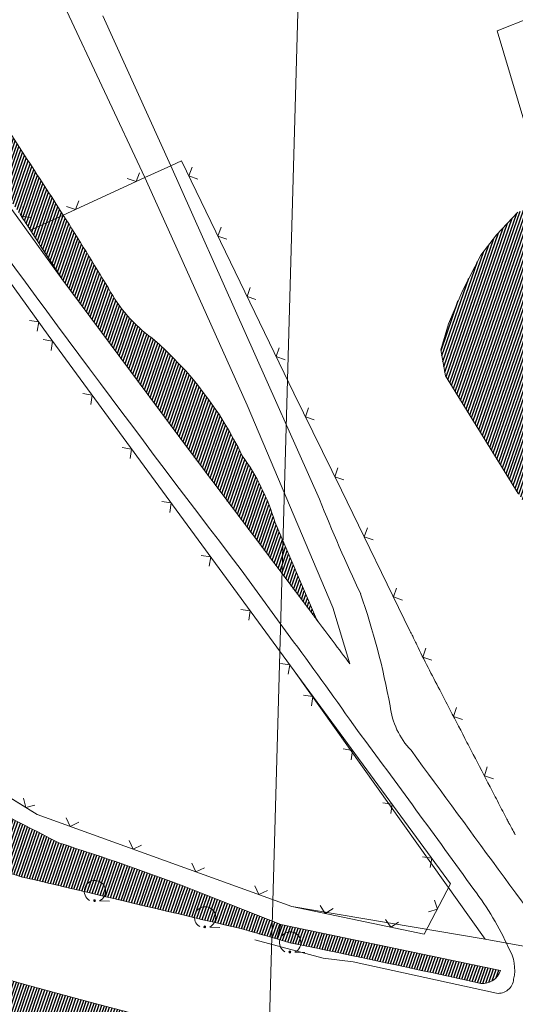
# Model space of a CAD drawing. Header units: metres. Extents: x 345144 to 348639, y 5629211 to 5635235.
# Tile 792 of 1056: x 346845 to 346882, y 5630557 to 5630631. Entities that reach past the tile are written whole.
import ezdxf

# ---------------------------------------------------------------- set-up
doc = ezdxf.new("R2010")
doc.units = ezdxf.units.M
doc.header["$MEASUREMENT"] = 0
for name, color, linetype in [('028 Geländeform', 7, 'Continuous'), ('081-083 Topographie', 7, 'Continuous'), ('AX Flurstück', 7, 'Continuous'), ('Blatt', 7, 'Continuous'), ('Definitionslinie', 7, 'Continuous')]:
    doc.layers.add(name, color=color, linetype=linetype)
pattern_1 = [(250.9552151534, (0, 0), (0.1890527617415, -0.065261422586), [])]

# ---------------------------------------------------------------- blocks, each defined once
blk = doc.blocks.new('alk_7100_nrwx2')
at = {"true_color": 0x2e2e2e}
h = blk.add_hatch(color=250, dxfattribs=at)
edge = h.paths.add_edge_path(flags=0)
edge.add_arc((0.024073, -0.597267), 0.057254, 180, 360, ccw=False)
edge.add_arc((0.024073, -0.597267), 0.057255, 0, 180, ccw=False)
at = {"color": 250, "lineweight": 5, "true_color": 0x2e2e2e, "flags": 128}
blk.add_lwpolyline([(0.349382, -0.597267), (1, -0.597267)], dxfattribs=at)
at = {"color": 250, "lineweight": 5, "true_color": 0x2e2e2e}
for centre, radius, start, end in [((0.024073, 0.012362), 0.690995, -61.91481688, -118.08518312), ((0.024073, -0.597267), 0.057255, 0, 180), ((0.024073, -0.597267), 0.057254, 180, 0)]:
    blk.add_arc(centre, radius, start, end, dxfattribs=at)

msp = doc.modelspace()

# ---------------------------------------------------------------- hatches: boundary and pattern name
at = {"layer": '028 Geländeform', "true_color": 0xb27500}
h = msp.add_hatch(dxfattribs=at)
h.set_pattern_fill('_USER', color=44, scale=0.2, angle=250.95521515, style=0, pattern_type=0)
h.set_pattern_definition(pattern_1)
edge = h.paths.add_edge_path(flags=0)
edge.add_line((346829.912, 5630638.724), (346831.973, 5630640.014))
edge.add_line((346831.973, 5630640.014), (346831.973, 5630640.014))
edge.add_line((346831.973, 5630640.014), (346832.817, 5630638.8025))
edge.add_line((346832.817, 5630638.8025), (346833.655109, 5630637.587047))
edge.add_line((346833.655109, 5630637.587047), (346834.493219, 5630636.371594))
edge.add_line((346834.493219, 5630636.371594), (346835.325438, 5630635.152188))
edge.add_line((346835.325438, 5630635.152188), (346836.157656, 5630633.932781))
edge.add_line((346836.157656, 5630633.932781), (346836.983984, 5630632.709422))
edge.add_line((346836.983984, 5630632.709422), (346837.810313, 5630631.486063))
edge.add_line((346837.810313, 5630631.486063), (346838.63075, 5630630.25875))
edge.add_line((346838.63075, 5630630.25875), (346839.451188, 5630629.031437))
edge.add_line((346839.451188, 5630629.031437), (346840.265734, 5630627.800172))
edge.add_line((346840.265734, 5630627.800172), (346841.080281, 5630626.568906))
edge.add_line((346841.080281, 5630626.568906), (346841.888938, 5630625.333688))
edge.add_line((346841.888938, 5630625.333688), (346842.697594, 5630624.098469))
edge.add_line((346842.697594, 5630624.098469), (346843.500359, 5630622.859297))
edge.add_line((346843.500359, 5630622.859297), (346844.303125, 5630621.620125))
edge.add_line((346844.303125, 5630621.620125), (346845.1, 5630620.377))
edge.add_line((346845.1, 5630620.377), (346845.1, 5630620.377))
edge.add_line((346845.1, 5630620.377), (346845.282125, 5630620.101125))
edge.add_line((346845.282125, 5630620.101125), (346845.463609, 5630619.824844))
edge.add_line((346845.463609, 5630619.824844), (346845.645094, 5630619.548563))
edge.add_line((346845.645094, 5630619.548563), (346845.825938, 5630619.271875))
edge.add_line((346845.825938, 5630619.271875), (346846.006781, 5630618.995188))
edge.add_line((346846.006781, 5630618.995188), (346846.186984, 5630618.718094))
edge.add_line((346846.186984, 5630618.718094), (346846.367188, 5630618.441))
edge.add_line((346846.367188, 5630618.441), (346846.54675, 5630618.1635))
edge.add_line((346846.54675, 5630618.1635), (346846.726313, 5630617.886))
edge.add_line((346846.726313, 5630617.886), (346846.905234, 5630617.608094))
edge.add_line((346846.905234, 5630617.608094), (346847.084156, 5630617.330187))
edge.add_line((346847.084156, 5630617.330187), (346847.262438, 5630617.051875))
edge.add_line((346847.262438, 5630617.051875), (346847.440719, 5630616.773563))
edge.add_line((346847.440719, 5630616.773563), (346847.618359, 5630616.494844))
edge.add_line((346847.618359, 5630616.494844), (346847.796, 5630616.216125))
edge.add_line((346847.796, 5630616.216125), (346847.973, 5630615.937))
edge.add_line((346847.973, 5630615.937), (346847.973, 5630615.937))
edge.add_line((346847.973, 5630615.937), (346848.188, 5630615.598))
edge.add_line((346848.188, 5630615.598), (346848.402062, 5630615.258391))
edge.add_line((346848.402062, 5630615.258391), (346848.616125, 5630614.918781))
edge.add_line((346848.616125, 5630614.918781), (346848.82925, 5630614.578563))
edge.add_line((346848.82925, 5630614.578563), (346849.042375, 5630614.238344))
edge.add_line((346849.042375, 5630614.238344), (346849.254563, 5630613.897516))
edge.add_line((346849.254563, 5630613.897516), (346849.46675, 5630613.556688))
edge.add_line((346849.46675, 5630613.556688), (346849.678, 5630613.21525))
edge.add_line((346849.678, 5630613.21525), (346849.88925, 5630612.873813))
edge.add_line((346849.88925, 5630612.873813), (346850.099563, 5630612.531766))
edge.add_line((346850.099563, 5630612.531766), (346850.309875, 5630612.189719))
edge.add_line((346850.309875, 5630612.189719), (346850.51925, 5630611.847063))
edge.add_line((346850.51925, 5630611.847063), (346850.728625, 5630611.504406))
edge.add_line((346850.728625, 5630611.504406), (346850.937063, 5630611.161141))
edge.add_line((346850.937063, 5630611.161141), (346851.1455, 5630610.817875))
edge.add_line((346851.1455, 5630610.817875), (346851.353, 5630610.474))
edge.add_line((346851.353, 5630610.474), (346851.353, 5630610.474))
edge.add_line((346851.353, 5630610.474), (346851.50475, 5630610.194625))
edge.add_line((346851.50475, 5630610.194625), (346851.669609, 5630609.926719))
edge.add_line((346851.669609, 5630609.926719), (346851.834469, 5630609.658813))
edge.add_line((346851.834469, 5630609.658813), (346852.012437, 5630609.402375))
edge.add_line((346852.012437, 5630609.402375), (346852.190406, 5630609.145938))
edge.add_line((346852.190406, 5630609.145938), (346852.381484, 5630608.900969))
edge.add_line((346852.381484, 5630608.900969), (346852.572562, 5630608.656))
edge.add_line((346852.572562, 5630608.656), (346852.77675, 5630608.4225))
edge.add_line((346852.77675, 5630608.4225), (346852.980937, 5630608.189))
edge.add_line((346852.980937, 5630608.189), (346853.198234, 5630607.966969))
edge.add_line((346853.198234, 5630607.966969), (346853.415531, 5630607.744938))
edge.add_line((346853.415531, 5630607.744938), (346853.645937, 5630607.534375))
edge.add_line((346853.645937, 5630607.534375), (346853.876344, 5630607.323813))
edge.add_line((346853.876344, 5630607.323813), (346854.119859, 5630607.124719))
edge.add_line((346854.119859, 5630607.124719), (346854.363375, 5630606.925625))
edge.add_line((346854.363375, 5630606.925625), (346854.62, 5630606.738))
edge.add_line((346854.62, 5630606.738), (346854.62, 5630606.738))
edge.add_line((346854.62, 5630606.738), (346855.15525, 5630606.276625))
edge.add_line((346855.15525, 5630606.276625), (346855.661781, 5630605.793297))
edge.add_line((346855.661781, 5630605.793297), (346856.168313, 5630605.309969))
edge.add_line((346856.168313, 5630605.309969), (346856.646125, 5630604.804688))
edge.add_line((346856.646125, 5630604.804688), (346857.123938, 5630604.299406))
edge.add_line((346857.123938, 5630604.299406), (346857.573031, 5630603.772172))
edge.add_line((346857.573031, 5630603.772172), (346858.022125, 5630603.244938))
edge.add_line((346858.022125, 5630603.244938), (346858.4425, 5630602.69575))
edge.add_line((346858.4425, 5630602.69575), (346858.862875, 5630602.146563))
edge.add_line((346858.862875, 5630602.146563), (346859.254531, 5630601.575422))
edge.add_line((346859.254531, 5630601.575422), (346859.646188, 5630601.004281))
edge.add_line((346859.646188, 5630601.004281), (346860.009125, 5630600.411188))
edge.add_line((346860.009125, 5630600.411188), (346860.372063, 5630599.818094))
edge.add_line((346860.372063, 5630599.818094), (346860.706281, 5630599.203047))
edge.add_line((346860.706281, 5630599.203047), (346861.0405, 5630598.588))
edge.add_line((346861.0405, 5630598.588), (346861.346, 5630597.951))
edge.add_line((346861.346, 5630597.951), (346861.346, 5630597.951))
edge.add_line((346861.346, 5630597.951), (346861.550875, 5630597.66925))
edge.add_line((346861.550875, 5630597.66925), (346861.742687, 5630597.381))
edge.add_line((346861.742687, 5630597.381), (346861.9345, 5630597.09275))
edge.add_line((346861.9345, 5630597.09275), (346862.11325, 5630596.798))
edge.add_line((346862.11325, 5630596.798), (346862.292, 5630596.50325))
edge.add_line((346862.292, 5630596.50325), (346862.457688, 5630596.202))
edge.add_line((346862.457688, 5630596.202), (346862.623375, 5630595.90075))
edge.add_line((346862.623375, 5630595.90075), (346862.776, 5630595.593))
edge.add_line((346862.776, 5630595.593), (346862.928625, 5630595.28525))
edge.add_line((346862.928625, 5630595.28525), (346863.068188, 5630594.971))
edge.add_line((346863.068188, 5630594.971), (346863.20775, 5630594.65675))
edge.add_line((346863.20775, 5630594.65675), (346863.33425, 5630594.336))
edge.add_line((346863.33425, 5630594.336), (346863.46075, 5630594.01525))
edge.add_line((346863.46075, 5630594.01525), (346863.574188, 5630593.688))
edge.add_line((346863.574188, 5630593.688), (346863.687625, 5630593.36075))
edge.add_line((346863.687625, 5630593.36075), (346863.788, 5630593.027))
edge.add_line((346863.788, 5630593.027), (346863.788, 5630593.027))
edge.add_line((346863.788, 5630593.027), (346866.892, 5630585.735))
edge.add_line((346866.892, 5630585.735), (346866.892, 5630585.735))
edge.add_line((346866.892, 5630585.735), (346857.401, 5630598.351))
edge.add_line((346857.401, 5630598.351), (346857.401, 5630598.351))
edge.add_line((346857.401, 5630598.351), (346847.866, 5630611.194))
edge.add_line((346847.866, 5630611.194), (346847.866, 5630611.194))
edge.add_line((346847.866, 5630611.194), (346847.72, 5630611.42025))
edge.add_line((346847.72, 5630611.42025), (346847.573938, 5630611.646438))
edge.add_line((346847.573938, 5630611.646438), (346847.427875, 5630611.872625))
edge.add_line((346847.427875, 5630611.872625), (346847.28175, 5630612.09875))
edge.add_line((346847.28175, 5630612.09875), (346847.135625, 5630612.324875))
edge.add_line((346847.135625, 5630612.324875), (346846.989438, 5630612.550937))
edge.add_line((346846.989438, 5630612.550937), (346846.84325, 5630612.777))
edge.add_line((346846.84325, 5630612.777), (346846.697, 5630613.003))
edge.add_line((346846.697, 5630613.003), (346846.55075, 5630613.229))
edge.add_line((346846.55075, 5630613.229), (346846.404438, 5630613.454938))
edge.add_line((346846.404438, 5630613.454938), (346846.258125, 5630613.680875))
edge.add_line((346846.258125, 5630613.680875), (346846.11175, 5630613.90675))
edge.add_line((346846.11175, 5630613.90675), (346845.965375, 5630614.132625))
edge.add_line((346845.965375, 5630614.132625), (346845.818938, 5630614.358438))
edge.add_line((346845.818938, 5630614.358438), (346845.6725, 5630614.58425))
edge.add_line((346845.6725, 5630614.58425), (346845.526, 5630614.81))
edge.add_arc((345492.25, 5629736.631), 1613.243406, 32.980677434, 32.992232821)
edge.add_arc((345492.25, 5629736.631), 1613.243571, 32.992232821, 33.005452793)
edge.add_arc((345492.25, 5629736.631), 1613.243241, 33.005452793, 33.026918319)
edge.add_arc((345492.25, 5629736.631), 1613.243621, 33.026918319, 33.033518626)
edge.add_arc((345492.25, 5629736.631), 1613.243977, 33.033518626, 33.043418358)
edge.add_arc((345492.25, 5629736.631), 1613.242748, 33.043418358, 33.066548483)
edge.add_arc((345492.25, 5629736.631), 1613.243018, 33.066548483, 33.079768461)
edge.add_arc((345492.25, 5629736.631), 1613.243171, 33.079768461, 33.110276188)
edge.add_arc((345492.25, 5629736.631), 1613.242016, 33.110276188, 33.113586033)
edge.add_arc((345492.25, 5629736.631), 1613.241907, 33.113586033, 33.127909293)
edge.add_arc((345492.25, 5629736.631), 1613.242338, 33.127909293, 33.238237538)
edge.add_arc((345492.25, 5629736.631), 1613.242585, 33.238237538, 33.250866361)
edge.add_arc((345492.25, 5629736.631), 1613.243703, 33.250866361, 33.297715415)
edge.add_arc((345492.25, 5629736.631), 1613.242174, 33.297715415, 33.320391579)
edge.add_arc((345492.25, 5629736.631), 1613.242921, 33.320391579, 33.350554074)
edge.add_arc((345492.25, 5629736.631), 1613.243766, 33.350554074, 33.363753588)
edge.add_arc((345492.25, 5629736.631), 1613.242994, 33.363753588, 33.380262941)
edge.add_arc((345492.25, 5629736.631), 1613.242632, 33.380262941, 33.393472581)
edge.add_arc((345492.25, 5629736.631), 1613.243437, 33.393472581, 33.395935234)
edge.add_arc((345492.25, 5629736.631), 1613.243635, 33.395935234, 33.400909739)
edge.add_arc((345492.25, 5629736.631), 1613.243754, 33.400909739, 33.401550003)
edge.add_arc((345492.25, 5629736.631), 1613.243663, 33.401550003, 33.402781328)
edge.add_arc((345492.25, 5629736.631), 1613.243766, 33.402781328, 33.403391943)
edge.add_arc((347255.11, 5630906.018), 502.234654, 214.00150719, 214.05532873, ccw=False)
edge.add_arc((347251.001, 5630903.339), 497.330056, 213.95600981, 214.01036209, ccw=False)
edge.add_arc((347251.001, 5630903.339), 497.330416, 213.91408771, 213.95600981, ccw=False)
edge.add_arc((347251.001, 5630903.339), 497.330247, 213.89309454, 213.91408771, ccw=False)
edge.add_arc((347251.001, 5630903.339), 497.330677, 213.87216561, 213.89309454, ccw=False)
edge.add_arc((347251.001, 5630903.339), 497.330344, 213.83711366, 213.87216561, ccw=False)
edge.add_arc((347251.001, 5630903.339), 497.329747, 213.81337271, 213.83711366, ccw=False)
edge.add_arc((347251.001, 5630903.339), 497.330093, 213.77691473, 213.81337271, ccw=False)
edge.add_arc((347251.001, 5630903.339), 497.330068, 213.52797159, 213.77691473, ccw=False)
edge.add_arc((347251.001, 5630903.339), 497.329545, 213.47451447, 213.52797159, ccw=False)
edge.add_arc((347251.001, 5630903.339), 497.32941, 213.36590603, 213.47451447, ccw=False)
edge.add_arc((347251.001, 5630903.339), 497.329135, 213.29020865, 213.36590603, ccw=False)
edge.add_arc((347251.001, 5630903.339), 497.329127, 213.28512786, 213.29020865, ccw=False)
edge.add_arc((347251.001, 5630903.339), 497.328882, 213.26384748, 213.28512786, ccw=False)
edge.add_arc((347251.001, 5630903.339), 497.329667, 213.21882459, 213.26384748, ccw=False)
edge.add_arc((347251.001, 5630903.339), 497.329399, 213.19511524, 213.21882459, ccw=False)
edge.add_arc((347251.001, 5630903.339), 497.329748, 213.16031706, 213.19511524, ccw=False)
edge.add_arc((347251.001, 5630903.339), 497.329398, 213.13568056, 213.16031706, ccw=False)
edge.add_arc((347251.001, 5630903.339), 497.329479, 213.115869, 213.13568056, ccw=False)
edge.add_arc((347251.001, 5630903.339), 497.329509, 213.07391314, 213.115869, ccw=False)
edge.add_arc((347251.001, 5630903.339), 497.329686, 213.02802595, 213.07391314, ccw=False)
edge.add_arc((347251.001, 5630903.339), 497.329414, 212.70073342, 213.02802595, ccw=False)
edge.add_arc((347251.001, 5630903.339), 497.32986, 212.68830128, 212.70073342, ccw=False)
edge.add_arc((347251.001, 5630903.339), 497.329516, 212.55845622, 212.68830128, ccw=False)
edge.add_arc((347251.001, 5630903.339), 497.329974, 212.55452429, 212.55845622, ccw=False)
edge.add_arc((347251.001, 5630903.339), 497.329539, 212.47018499, 212.55452429, ccw=False)
edge.add_arc((347251.001, 5630903.339), 497.330164, 212.44538244, 212.47018499, ccw=False)
edge.add_arc((347251.001, 5630903.339), 497.329524, 212.43470862, 212.44538244, ccw=False)
edge.add_arc((347251.001, 5630903.339), 497.329881, 212.40099061, 212.43470862, ccw=False)
edge.add_arc((347251.001, 5630903.339), 497.33, 212.37794638, 212.40099061, ccw=False)
edge.add_arc((347251.001, 5630903.339), 497.329825, 212.35164162, 212.37794638, ccw=False)
edge.add_arc((347251.001, 5630903.339), 497.329559, 212.32543419, 212.35164162, ccw=False)
edge.add_arc((347251.001, 5630903.339), 497.329932, 212.26547307, 212.32543419, ccw=False)
edge.add_arc((347251.001, 5630903.339), 497.329841, 212.23549252, 212.26547307, ccw=False)
edge.add_arc((347251.001, 5630903.339), 497.33, 212.19806291, 212.23549252, ccw=False)
edge.add_arc((347251.001, 5630903.339), 497.329756, 212.16798488, 212.19806291, ccw=False)
edge.add_arc((347251.001, 5630903.339), 497.329688, 212.14551484, 212.16798488, ccw=False)
h = msp.add_hatch(dxfattribs=at)
h.set_pattern_fill('_USER', color=44, scale=0.2, angle=250.95521515, style=0, pattern_type=0)
h.set_pattern_definition(pattern_1)
h.paths.add_polyline_path([(346885.382, 5630616.608), (346886.799, 5630615.626), (346886.799, 5630615.626), (346888.668, 5630612.428), (346888.668, 5630612.428), (346887.746, 5630611.641), (346887.746, 5630611.641), (346886.964, 5630610.798), (346886.964, 5630610.798), (346886.665, 5630609.797), (346886.665, 5630609.797), (346886.713, 5630608.42), (346886.713, 5630608.42), (346887.231, 5630606.835), (346887.231, 5630606.835), (346891.996, 5630599.249), (346891.996, 5630599.249), (346898.888, 5630588.034), (346898.888, 5630588.034), (346903.694, 5630580.092), (346903.694, 5630580.092), (346908.117, 5630573.184), (346908.117, 5630573.184), (346909.835, 5630572.131), (346909.835, 5630572.131), (346911.436, 5630572.38), (346911.436, 5630572.38), (346911.887, 5630572.602), (346911.887, 5630572.602), (346914.41, 5630574.055), (346914.41, 5630574.055), (346915.203, 5630571.841), (346915.203, 5630571.841), (346915.422, 5630571.164), (346915.422, 5630571.164), (346915.348, 5630569.934), (346915.348, 5630569.934), (346914.666, 5630568.868), (346914.666, 5630568.868), (346913.421, 5630568.341), (346913.421, 5630568.341), (346911.555, 5630567.127), (346911.555, 5630567.127), (346909.462, 5630566.602), (346909.462, 5630566.602), (346906.981, 5630566.252), (346906.981, 5630566.252), (346904.627, 5630566.85), (346904.627, 5630566.85), (346902.48, 5630567.634), (346902.48, 5630567.634), (346900.283, 5630569.409), (346900.283, 5630569.409), (346898.517, 5630572.446), (346898.517, 5630572.446), (346893.721, 5630579.636), (346893.721, 5630579.636), (346888.221, 5630586.606), (346888.221, 5630586.606), (346881.982, 5630595.14), (346881.982, 5630595.14), (346876.549, 5630603.925), (346876.549, 5630603.925), (346876.204, 5630605.888), (346876.204, 5630605.888), (346876.764, 5630607.818), (346876.764, 5630607.818), (346877.833, 5630610.341), (346877.833, 5630610.341), (346879.182, 5630612.962), (346879.182, 5630612.962), (346880.373, 5630614.462), (346880.373, 5630614.462), (346881.954, 5630616.173), (346881.954, 5630616.173), (346883.53, 5630616.744), (346883.53, 5630616.744)], flags=0)
h = msp.add_hatch(dxfattribs=at)
h.set_pattern_fill('_USER', color=44, scale=0.2, angle=250.95521515, style=0, pattern_type=0)
h.set_pattern_definition(pattern_1)
h.paths.add_polyline_path([(346839.377, 5630573.124), (346839.900125, 5630572.8785), (346840.421781, 5630572.630109), (346840.943438, 5630572.381719), (346841.463625, 5630572.130438), (346841.983813, 5630571.879156), (346842.502531, 5630571.624984), (346843.02125, 5630571.370813), (346843.5385, 5630571.11375), (346844.05575, 5630570.856687), (346844.571531, 5630570.596734), (346845.087313, 5630570.336781), (346845.601625, 5630570.073938), (346846.115938, 5630569.811094), (346846.628781, 5630569.545359), (346847.141625, 5630569.279625), (346847.653, 5630569.011), (346847.653, 5630569.011), (346846.625, 5630566.067), (346846.625, 5630566.067), (346846.512375, 5630566.093), (346846.399734, 5630566.118984), (346846.287094, 5630566.144969), (346846.174437, 5630566.170938), (346846.061781, 5630566.196906), (346845.949109, 5630566.222859), (346845.836437, 5630566.248813), (346845.72375, 5630566.27475), (346845.611063, 5630566.300687), (346845.498359, 5630566.326609), (346845.385656, 5630566.352531), (346845.272938, 5630566.378438), (346845.160219, 5630566.404344), (346845.047484, 5630566.430234), (346844.93475, 5630566.456125), (346844.822, 5630566.482), (346844.822, 5630566.482), (346842.649125, 5630567.169875), (346840.476609, 5630567.858828), (346838.304094, 5630568.547781), (346836.131938, 5630569.237813), (346833.959781, 5630569.927844), (346831.787984, 5630570.618953), (346829.616188, 5630571.310063), (346827.44475, 5630572.00225), (346825.273313, 5630572.694438), (346823.102234, 5630573.387703), (346820.931156, 5630574.080969), (346818.760438, 5630574.775313), (346816.589719, 5630575.469656), (346814.419359, 5630576.165078), (346812.249, 5630576.8605), (346810.079, 5630577.557), (346810.079, 5630577.557), (346809.75675, 5630577.663375), (346809.434688, 5630577.770219), (346809.112625, 5630577.877062), (346808.79075, 5630577.984375), (346808.468875, 5630578.091688), (346808.147188, 5630578.199469), (346807.8255, 5630578.30725), (346807.504, 5630578.4155), (346807.1825, 5630578.52375), (346806.861188, 5630578.632469), (346806.539875, 5630578.741188), (346806.21875, 5630578.850375), (346805.897625, 5630578.959563), (346805.576688, 5630579.069219), (346805.25575, 5630579.178875), (346804.935, 5630579.289), (346804.935, 5630579.289), (346805.895, 5630582.198), (346805.895, 5630582.198), (346806.370625, 5630582.124125), (346806.846109, 5630582.049516), (346807.321594, 5630581.974906), (346807.796938, 5630581.899562), (346808.272281, 5630581.824219), (346808.747484, 5630581.748141), (346809.222687, 5630581.672062), (346809.69775, 5630581.59525), (346810.172813, 5630581.518438), (346810.647734, 5630581.440891), (346811.122656, 5630581.363344), (346811.597438, 5630581.285063), (346812.072219, 5630581.206781), (346812.546859, 5630581.127766), (346813.0215, 5630581.04875), (346813.496, 5630580.969), (346813.496, 5630580.969), (346813.90125, 5630580.927125), (346814.304188, 5630580.874484), (346814.707125, 5630580.821844), (346815.10775, 5630580.758438), (346815.508375, 5630580.695031), (346815.906687, 5630580.620859), (346816.305, 5630580.546688), (346816.701, 5630580.46175), (346817.097, 5630580.376813), (346817.490688, 5630580.281109), (346817.884375, 5630580.185406), (346818.27575, 5630580.078938), (346818.667125, 5630579.972469), (346819.056188, 5630579.855234), (346819.44525, 5630579.738), (346819.832, 5630579.61), (346819.832, 5630579.61), (346820.4815, 5630579.423125), (346821.130156, 5630579.233438), (346821.778812, 5630579.04375), (346822.426625, 5630578.85125), (346823.074438, 5630578.65875), (346823.721406, 5630578.463438), (346824.368375, 5630578.268125), (346825.0145, 5630578.07), (346825.660625, 5630577.871875), (346826.305906, 5630577.670938), (346826.951188, 5630577.47), (346827.595625, 5630577.26625), (346828.240063, 5630577.0625), (346828.883656, 5630576.855938), (346829.52725, 5630576.649375), (346830.17, 5630576.44), (346830.17, 5630576.44), (346830.753875, 5630576.256), (346831.335641, 5630576.066188), (346831.917406, 5630575.876375), (346832.497063, 5630575.68075), (346833.076719, 5630575.485125), (346833.654266, 5630575.283688), (346834.231812, 5630575.08225), (346834.80725, 5630574.875), (346835.382688, 5630574.66775), (346835.956016, 5630574.454688), (346836.529344, 5630574.241625), (346837.100563, 5630574.02275), (346837.671781, 5630573.803875), (346838.240891, 5630573.579187), (346838.81, 5630573.3545)], flags=0)
h = msp.add_hatch(dxfattribs=at)
h.set_pattern_fill('_USER', color=44, scale=0.2, angle=250.95521515, style=0, pattern_type=0)
h.set_pattern_definition(pattern_1)
h.paths.add_polyline_path([(346801.516, 5630569.025), (346802.448, 5630571.671), (346802.448, 5630571.671), (346803.58875, 5630571.278), (346804.730938, 5630570.889375), (346805.873125, 5630570.50075), (346807.01675, 5630570.1165), (346808.160375, 5630569.73225), (346809.305438, 5630569.352375), (346810.4505, 5630568.9725), (346811.597, 5630568.597), (346812.7435, 5630568.2215), (346813.891438, 5630567.850375), (346815.039375, 5630567.47925), (346816.18875, 5630567.1125), (346817.338125, 5630566.74575), (346818.488938, 5630566.383375), (346819.63975, 5630566.021), (346820.792, 5630565.663), (346820.792, 5630565.663), (346822.791125, 5630565.024625), (346824.794141, 5630564.399672), (346826.797156, 5630563.774719), (346828.804063, 5630563.163188), (346830.810969, 5630562.551656), (346832.821766, 5630561.953547), (346834.832563, 5630561.355438), (346836.84725, 5630560.77075), (346838.861938, 5630560.186063), (346840.880516, 5630559.614797), (346842.899094, 5630559.043531), (346844.921563, 5630558.485688), (346846.944031, 5630557.927844), (346848.970391, 5630557.383422), (346850.99675, 5630556.839), (346853.027, 5630556.308), (346853.027, 5630556.308), (346852.609, 5630554.499), (346852.609, 5630554.499), (346847.812, 5630550.915), (346847.812, 5630550.915), (346847.645, 5630550.998625), (346847.476328, 5630551.077859), (346847.307656, 5630551.157094), (346847.137313, 5630551.231938), (346846.966969, 5630551.306781), (346846.794953, 5630551.377234), (346846.622938, 5630551.447688), (346846.44925, 5630551.51375), (346846.275563, 5630551.579813), (346846.100203, 5630551.641484), (346845.924844, 5630551.703156), (346845.747813, 5630551.760438), (346845.570781, 5630551.817719), (346845.392078, 5630551.870609), (346845.213375, 5630551.9235), (346845.033, 5630551.972), (346845.033, 5630551.972), (346844.500625, 5630552.0415), (346843.974813, 5630552.132375), (346843.449, 5630552.22325), (346842.92975, 5630552.3355), (346842.4105, 5630552.44775), (346841.897813, 5630552.581375), (346841.385125, 5630552.715), (346840.879, 5630552.87), (346840.372875, 5630553.025), (346839.873313, 5630553.201375), (346839.37375, 5630553.37775), (346838.88075, 5630553.5755), (346838.38775, 5630553.77325), (346837.901313, 5630553.992375), (346837.414875, 5630554.2115), (346836.935, 5630554.452), (346836.935, 5630554.452), (346836.08725, 5630554.801625), (346835.237781, 5630555.146828), (346834.388313, 5630555.492031), (346833.537125, 5630555.832813), (346832.685938, 5630556.173594), (346831.833031, 5630556.509953), (346830.980125, 5630556.846313), (346830.1255, 5630557.17825), (346829.270875, 5630557.510188), (346828.414531, 5630557.837703), (346827.558188, 5630558.165219), (346826.700125, 5630558.488313), (346825.842062, 5630558.811406), (346824.982281, 5630559.130078), (346824.1225, 5630559.44875), (346823.261, 5630559.763), (346823.261, 5630559.763), (346822.423625, 5630560.093875), (346821.587797, 5630560.428469), (346820.751969, 5630560.763063), (346819.917688, 5630561.101375), (346819.083406, 5630561.439688), (346818.250672, 5630561.781719), (346817.417938, 5630562.12375), (346816.58675, 5630562.4695), (346815.755563, 5630562.81525), (346814.925922, 5630563.164719), (346814.096281, 5630563.514188), (346813.268187, 5630563.867375), (346812.440094, 5630564.220563), (346811.613547, 5630564.577469), (346810.787, 5630564.934375), (346809.962, 5630565.295), (346809.962, 5630565.295), (346809.431, 5630565.52125), (346808.900781, 5630565.749219), (346808.370563, 5630565.977188), (346807.841125, 5630566.206875), (346807.311688, 5630566.436563), (346806.783031, 5630566.667969), (346806.254375, 5630566.899375), (346805.7265, 5630567.1325), (346805.198625, 5630567.365625), (346804.671531, 5630567.600469), (346804.144438, 5630567.835313), (346803.618125, 5630568.071875), (346803.091813, 5630568.308438), (346802.566281, 5630568.546719), (346802.04075, 5630568.785)], flags=0)
h = msp.add_hatch(dxfattribs=at)
h.set_pattern_fill('_USER', color=44, scale=0.2, angle=250.95521515, style=0, pattern_type=0)
h.set_pattern_definition(pattern_1)
h.paths.add_polyline_path([(346864.226, 5630562.925), (346863.932, 5630561.832), (346863.932, 5630561.832), (346861.14, 5630562.634), (346861.14, 5630562.634), (346860.232625, 5630562.84725), (346859.325297, 5630563.060828), (346858.417969, 5630563.274406), (346857.510688, 5630563.488313), (346856.603406, 5630563.702219), (346855.696172, 5630563.916453), (346854.788938, 5630564.130687), (346853.88175, 5630564.34525), (346852.974563, 5630564.559812), (346852.067422, 5630564.774703), (346851.160281, 5630564.989594), (346850.253188, 5630565.204813), (346849.346094, 5630565.420031), (346848.439047, 5630565.635578), (346847.532, 5630565.851125), (346846.625, 5630566.067), (346846.625, 5630566.067), (346847.653, 5630569.011), (346847.653, 5630569.011), (346848.282, 5630568.812375), (346848.909391, 5630568.609141), (346849.536781, 5630568.405906), (346850.162563, 5630568.198063), (346850.788344, 5630567.990219), (346851.412516, 5630567.777766), (346852.036688, 5630567.565313), (346852.65925, 5630567.34825), (346853.281813, 5630567.131188), (346853.902766, 5630566.909516), (346854.523719, 5630566.687844), (346855.143063, 5630566.461562), (346855.762406, 5630566.235281), (346856.380141, 5630566.004391), (346856.997875, 5630565.7735), (346857.614, 5630565.538), (346857.614, 5630565.538)], flags=0)
h = msp.add_hatch(dxfattribs=at)
h.set_pattern_fill('_USER', color=44, scale=0.2, angle=250.95521515, style=0, pattern_type=0)
h.set_pattern_definition(pattern_1)
edge = h.paths.add_edge_path(flags=0)
edge.add_arc((346879.311, 5630559.933), 1.428087, 265.46603283, 341.46355301, ccw=False)
edge.add_line((346879.198, 5630558.508), (346878.3065, 5630558.7055))
edge.add_line((346878.3065, 5630558.7055), (346877.414641, 5630558.901219))
edge.add_line((346877.414641, 5630558.901219), (346876.522781, 5630559.096938))
edge.add_line((346876.522781, 5630559.096938), (346875.630563, 5630559.290875))
edge.add_line((346875.630563, 5630559.290875), (346874.738344, 5630559.484813))
edge.add_line((346874.738344, 5630559.484813), (346873.845766, 5630559.676969))
edge.add_line((346873.845766, 5630559.676969), (346872.953188, 5630559.869125))
edge.add_line((346872.953188, 5630559.869125), (346872.06025, 5630560.0595))
edge.add_line((346872.06025, 5630560.0595), (346871.167312, 5630560.249875))
edge.add_line((346871.167312, 5630560.249875), (346870.274016, 5630560.438469))
edge.add_line((346870.274016, 5630560.438469), (346869.380719, 5630560.627062))
edge.add_line((346869.380719, 5630560.627062), (346868.487063, 5630560.813875))
edge.add_line((346868.487063, 5630560.813875), (346867.593406, 5630561.000688))
edge.add_line((346867.593406, 5630561.000688), (346866.699391, 5630561.185719))
edge.add_line((346866.699391, 5630561.185719), (346865.805375, 5630561.37075))
edge.add_line((346865.805375, 5630561.37075), (346864.911, 5630561.554))
edge.add_line((346864.911, 5630561.554), (346864.911, 5630561.554))
edge.add_line((346864.911, 5630561.554), (346863.932, 5630561.832))
edge.add_line((346863.932, 5630561.832), (346863.932, 5630561.832))
edge.add_line((346863.932, 5630561.832), (346864.226, 5630562.925))
edge.add_line((346864.226, 5630562.925), (346864.226, 5630562.925))
edge.add_line((346864.226, 5630562.925), (346880.665, 5630559.479))

# ---------------------------------------------------------------- linework, layer by layer
at = {"layer": '081-083 Topographie', "color": 7, "linetype": 'Continuous', "lineweight": 5, "flags": 128}
for points in [[(346796.533, 5630725.36), (346801.058, 5630706.714), (346801.058, 5630706.714), (346806.11, 5630683.872), (346806.11, 5630683.872), (346809.108, 5630673.039), (346809.108, 5630673.039), (346813.347, 5630664.28), (346813.347, 5630664.28), (346823.611, 5630647.155), (346823.611, 5630647.155), (346836.947, 5630626.291), (346836.947, 5630626.291), (346847.866, 5630611.194)], [(346836.808, 5630657.051), (346841.209, 5630647.768), (346841.209, 5630647.768), (346848.035, 5630631.626), (346848.035, 5630631.626), (346854.075, 5630618.748)], [(346850.924, 5630630.854), (346856.018, 5630619.643)], [(346887.317, 5630615.928), (346886.154, 5630619.22), (346886.154, 5630619.22), (346884.676, 5630618.556), (346884.676, 5630618.556), (346883.775, 5630621.354), (346883.775, 5630621.354), (346882.976, 5630621.138), (346882.976, 5630621.138), (346880.42, 5630629.72), (346880.42, 5630629.72), (346882.939, 5630630.727)], [(346830.795, 5630629.247), (346846.856, 5630606.969), (346846.856, 5630606.969), (346865.223, 5630581.882), (346865.223, 5630581.882), (346876.932, 5630565.953), (346876.932, 5630565.953), (346874.948, 5630562.181), (346874.948, 5630562.181), (346865.061, 5630564.263), (346865.061, 5630564.263), (346846.019, 5630571.145), (346846.019, 5630571.145), (346840.054, 5630574.817)], [(346856.018, 5630619.643), (346867.129, 5630594.724)], [(346854.075, 5630618.748), (346856.606, 5630613.122), (346856.606, 5630613.122), (346861.716, 5630601.728), (346861.716, 5630601.728), (346868.126, 5630586.61), (346868.126, 5630586.61), (346869.401, 5630582.402)], [(346861.279, 5630589.423), (346865.195, 5630584.046)], [(346880.359, 5630557.773), (346869.649, 5630560.117), (346869.649, 5630560.117), (346867.393, 5630560.387), (346867.393, 5630560.387), (346862.296, 5630561.764)]]:
    msp.add_lwpolyline(points, dxfattribs=at)
at = {"layer": '081-083 Topographie', "color": 7, "linetype": 'Continuous', "lineweight": 5}
for centre, radius, start, end in [((348053.119, 5631500.569), 1500.223743, -144.245257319, -142.602563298), ((346970.639, 5630635.434), 111.227803, -158.53051721, -154.54792761), ((346815.236, 5630568.713), 58.134906, 10.45558505, 18.99283494), ((351368.572, 5633972.242), 5633.25438, -143.046724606, -143.004293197), ((346605.382, 5630391.871), 323.162537, 35.04250815, 36.48909614), ((346878.204, 5630579.97), 5.840946, -173.04775501, -136.4567112), ((346192.31, 5630072.672), 844.980203, 35.681138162, 36.680769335), ((352332.653, 5634570.058), 6763.885774, -143.8071091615, -143.6076751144), ((346860.957, 5630552), 22.285058, 24.30968915, 37.37279955), ((346878.545, 5630559.533), 3.177534, -12.9297445, 31.09363664), ((346880.484, 5630558.928), 1.162841, -96.17680118, -5.23011612)]:
    msp.add_arc(centre, radius, start, end, dxfattribs=at)
at = {"layer": 'AX Flurstück', "color": 8, "linetype": 'Continuous', "lineweight": 13, "true_color": 0x808080, "flags": 128}
for points in [[(346813.353, 5630776.332), (346820.294, 5630760.186), (346820.932, 5630758.976), (346839.462, 5630723.755), (346854.795, 5630695.239), (346872.09, 5630662.795), (346873.473, 5630660.157), (346889.395, 5630634.564), (346903.645, 5630613.136), (346920.676, 5630586.137), (346937.439, 5630560.213), (346944.797, 5630549.928), (346879.51, 5630561.807), (346865.223, 5630581.882), (346846.856, 5630606.969), (346830.794, 5630629.248), (346829.375, 5630631.392), (346817.054, 5630650.015), (346802.328, 5630672.579), (346789.927, 5630654.109), (346766.874, 5630677.901), (346740.708, 5630704.695)], [(346830.794, 5630629.248), (346846.856, 5630606.969), (346865.223, 5630581.882), (346879.51, 5630561.807), (346865.06, 5630564.264), (346846.018, 5630571.145), (346840.053, 5630574.817), (346839.439, 5630576.056), (346823.505, 5630601.424), (346810.153, 5630623.082), (346794.849, 5630642.876), (346787.342, 5630650.474), (346763.443, 5630674.766), (346736.877, 5630702.001)], [(346739.348, 5630608.548), (346757.655, 5630600.749), (346789.912, 5630587.21), (346808.435, 5630582.403), (346828.717, 5630579.88), (346840.053, 5630574.817), (346846.018, 5630571.145), (346865.06, 5630564.264), (346879.51, 5630561.807), (346944.797, 5630549.928), (346973.615, 5630543.791), (347018.768, 5630533.785), (347061.352, 5630524.044), (347083.501, 5630518.657), (347113.622, 5630511.78), (347136.104, 5630508.024), (347166.242, 5630503.038), (347199.19, 5630495.055), (347223.072, 5630490.267), (347267.193, 5630482.046), (347300.993, 5630475.68)]]:
    msp.add_lwpolyline(points, dxfattribs=at)
at = {"layer": 'Blatt', "color": 205, "linetype": 'Continuous', "lineweight": 5, "true_color": 0x873099, "flags": 128}
for points in [[(346372.763, 5630598.288), (346364.639, 5630605.274), (346368.159, 5630730.238), (346867.913, 5630716.165), (346860.876, 5630466.287), (346477.796, 5630477.074), (346482.058, 5630492.227), (346438.987, 5630518.362), (346453.376, 5630569.537), (346432.634, 5630577.244), (346397.53, 5630586.989), (346372.763, 5630598.288)], [(346860.876, 5630466.287), (346867.913, 5630716.165), (347367.669, 5630702.092), (347360.632, 5630452.215), (346860.876, 5630466.287)]]:
    msp.add_lwpolyline(points, dxfattribs=at)
at = {"layer": 'Definitionslinie', "color": 44, "linetype": 'Continuous', "lineweight": 5, "true_color": 0xb27500, "flags": 128}
for points in [[(346831.973, 5630640.014), (346832.817, 5630638.8025), (346833.655109, 5630637.587047), (346834.493219, 5630636.371594), (346835.325438, 5630635.152188), (346836.157656, 5630633.932781), (346836.983984, 5630632.709422), (346837.810313, 5630631.486063), (346838.63075, 5630630.25875), (346839.451188, 5630629.031437), (346840.265734, 5630627.800172), (346841.080281, 5630626.568906), (346841.888938, 5630625.333688), (346842.697594, 5630624.098469), (346843.500359, 5630622.859297), (346844.303125, 5630621.620125), (346845.1, 5630620.377)], [(346845.1, 5630620.377), (346845.282125, 5630620.101125), (346845.463609, 5630619.824844), (346845.645094, 5630619.548563), (346845.825938, 5630619.271875), (346846.006781, 5630618.995188), (346846.186984, 5630618.718094), (346846.367188, 5630618.441), (346846.54675, 5630618.1635), (346846.726313, 5630617.886), (346846.905234, 5630617.608094), (346847.084156, 5630617.330187), (346847.262438, 5630617.051875), (346847.440719, 5630616.773563), (346847.618359, 5630616.494844), (346847.796, 5630616.216125), (346847.973, 5630615.937), (346847.973, 5630615.937), (346848.188, 5630615.598), (346848.402062, 5630615.258391), (346848.616125, 5630614.918781), (346848.82925, 5630614.578563), (346849.042375, 5630614.238344), (346849.254563, 5630613.897516), (346849.46675, 5630613.556688), (346849.678, 5630613.21525), (346849.88925, 5630612.873813), (346850.099563, 5630612.531766), (346850.309875, 5630612.189719), (346850.51925, 5630611.847063), (346850.728625, 5630611.504406), (346850.937063, 5630611.161141), (346851.1455, 5630610.817875), (346851.353, 5630610.474)], [(346880.373, 5630614.462), (346881.954, 5630616.173)], [(346845.526, 5630614.81), (346845.6725, 5630614.58425), (346845.818938, 5630614.358438), (346845.965375, 5630614.132625), (346846.11175, 5630613.90675), (346846.258125, 5630613.680875), (346846.404438, 5630613.454938), (346846.55075, 5630613.229), (346846.697, 5630613.003), (346846.84325, 5630612.777), (346846.989438, 5630612.550937), (346847.135625, 5630612.324875), (346847.28175, 5630612.09875), (346847.427875, 5630611.872625), (346847.573938, 5630611.646438), (346847.72, 5630611.42025), (346847.866, 5630611.194)], [(346879.182, 5630612.962), (346880.373, 5630614.462)], [(346877.833, 5630610.341), (346879.182, 5630612.962)], [(346847.866, 5630611.194), (346857.401, 5630598.351)], [(346851.353, 5630610.474), (346851.50475, 5630610.194625), (346851.669609, 5630609.926719), (346851.834469, 5630609.658813), (346852.012437, 5630609.402375), (346852.190406, 5630609.145938), (346852.381484, 5630608.900969), (346852.572562, 5630608.656), (346852.77675, 5630608.4225), (346852.980937, 5630608.189), (346853.198234, 5630607.966969), (346853.415531, 5630607.744938), (346853.645937, 5630607.534375), (346853.876344, 5630607.323813), (346854.119859, 5630607.124719), (346854.363375, 5630606.925625), (346854.62, 5630606.738)], [(346876.764, 5630607.818), (346877.833, 5630610.341)], [(346876.204, 5630605.888), (346876.764, 5630607.818)], [(346854.62, 5630606.738), (346855.15525, 5630606.276625), (346855.661781, 5630605.793297), (346856.168313, 5630605.309969), (346856.646125, 5630604.804688), (346857.123938, 5630604.299406), (346857.573031, 5630603.772172), (346858.022125, 5630603.244938), (346858.4425, 5630602.69575), (346858.862875, 5630602.146563), (346859.254531, 5630601.575422), (346859.646188, 5630601.004281), (346860.009125, 5630600.411188), (346860.372063, 5630599.818094), (346860.706281, 5630599.203047), (346861.0405, 5630598.588), (346861.346, 5630597.951)], [(346876.204, 5630605.888), (346876.549, 5630603.925)], [(346876.549, 5630603.925), (346881.982, 5630595.14)], [(346857.401, 5630598.351), (346866.892, 5630585.735)], [(346861.346, 5630597.951), (346861.550875, 5630597.66925), (346861.742687, 5630597.381), (346861.9345, 5630597.09275), (346862.11325, 5630596.798), (346862.292, 5630596.50325), (346862.457688, 5630596.202), (346862.623375, 5630595.90075), (346862.776, 5630595.593), (346862.928625, 5630595.28525), (346863.068188, 5630594.971), (346863.20775, 5630594.65675), (346863.33425, 5630594.336), (346863.46075, 5630594.01525), (346863.574188, 5630593.688), (346863.687625, 5630593.36075), (346863.788, 5630593.027)], [(346863.788, 5630593.027), (346866.892, 5630585.735)], [(346810.079, 5630577.557), (346812.249, 5630576.8605), (346814.419359, 5630576.165078), (346816.589719, 5630575.469656), (346818.760438, 5630574.775313), (346820.931156, 5630574.080969), (346823.102234, 5630573.387703), (346825.273313, 5630572.694438), (346827.44475, 5630572.00225), (346829.616188, 5630571.310063), (346831.787984, 5630570.618953), (346833.959781, 5630569.927844), (346836.131938, 5630569.237813), (346838.304094, 5630568.547781), (346840.476609, 5630567.858828), (346842.649125, 5630567.169875), (346844.822, 5630566.482)], [(346839.377, 5630573.124), (346839.900125, 5630572.8785), (346840.421781, 5630572.630109), (346840.943438, 5630572.381719), (346841.463625, 5630572.130438), (346841.983813, 5630571.879156), (346842.502531, 5630571.624984), (346843.02125, 5630571.370813), (346843.5385, 5630571.11375), (346844.05575, 5630570.856687), (346844.571531, 5630570.596734), (346845.087313, 5630570.336781), (346845.601625, 5630570.073938), (346846.115938, 5630569.811094), (346846.628781, 5630569.545359), (346847.141625, 5630569.279625), (346847.653, 5630569.011)], [(346846.625, 5630566.067), (346847.653, 5630569.011)], [(346846.625, 5630566.067), (346847.653, 5630569.011)], [(346847.653, 5630569.011), (346848.282, 5630568.812375), (346848.909391, 5630568.609141), (346849.536781, 5630568.405906), (346850.162563, 5630568.198063), (346850.788344, 5630567.990219), (346851.412516, 5630567.777766), (346852.036688, 5630567.565313), (346852.65925, 5630567.34825), (346853.281813, 5630567.131188), (346853.902766, 5630566.909516), (346854.523719, 5630566.687844), (346855.143063, 5630566.461562), (346855.762406, 5630566.235281), (346856.380141, 5630566.004391), (346856.997875, 5630565.7735), (346857.614, 5630565.538)], [(346844.822, 5630566.482), (346844.93475, 5630566.456125), (346845.047484, 5630566.430234), (346845.160219, 5630566.404344), (346845.272938, 5630566.378438), (346845.385656, 5630566.352531), (346845.498359, 5630566.326609), (346845.611063, 5630566.300687), (346845.72375, 5630566.27475), (346845.836437, 5630566.248813), (346845.949109, 5630566.222859), (346846.061781, 5630566.196906), (346846.174437, 5630566.170938), (346846.287094, 5630566.144969), (346846.399734, 5630566.118984), (346846.512375, 5630566.093), (346846.625, 5630566.067)], [(346846.625, 5630566.067), (346847.532, 5630565.851125), (346848.439047, 5630565.635578), (346849.346094, 5630565.420031), (346850.253188, 5630565.204813), (346851.160281, 5630564.989594), (346852.067422, 5630564.774703), (346852.974563, 5630564.559812), (346853.88175, 5630564.34525), (346854.788938, 5630564.130687), (346855.696172, 5630563.916453), (346856.603406, 5630563.702219), (346857.510688, 5630563.488313), (346858.417969, 5630563.274406), (346859.325297, 5630563.060828), (346860.232625, 5630562.84725), (346861.14, 5630562.634)], [(346820.792, 5630565.663), (346822.791125, 5630565.024625), (346824.794141, 5630564.399672), (346826.797156, 5630563.774719), (346828.804063, 5630563.163188), (346830.810969, 5630562.551656), (346832.821766, 5630561.953547), (346834.832563, 5630561.355438), (346836.84725, 5630560.77075), (346838.861938, 5630560.186063), (346840.880516, 5630559.614797), (346842.899094, 5630559.043531), (346844.921563, 5630558.485688), (346846.944031, 5630557.927844), (346848.970391, 5630557.383422), (346850.99675, 5630556.839), (346853.027, 5630556.308)], [(346857.614, 5630565.538), (346864.226, 5630562.925)], [(346861.14, 5630562.634), (346863.932, 5630561.832)], [(346863.932, 5630561.832), (346864.226, 5630562.925)], [(346863.932, 5630561.832), (346864.226, 5630562.925)], [(346864.226, 5630562.925), (346880.665, 5630559.479)], [(346863.932, 5630561.832), (346864.911, 5630561.554)], [(346864.911, 5630561.554), (346865.805375, 5630561.37075), (346866.699391, 5630561.185719), (346867.593406, 5630561.000688), (346868.487063, 5630560.813875), (346869.380719, 5630560.627062), (346870.274016, 5630560.438469), (346871.167312, 5630560.249875), (346872.06025, 5630560.0595), (346872.953188, 5630559.869125), (346873.845766, 5630559.676969), (346874.738344, 5630559.484813), (346875.630563, 5630559.290875), (346876.522781, 5630559.096938), (346877.414641, 5630558.901219), (346878.3065, 5630558.7055), (346879.198, 5630558.508)]]:
    msp.add_lwpolyline(points, dxfattribs=at)
at = {"layer": 'Definitionslinie', "color": 7, "linetype": 'Continuous', "lineweight": 5, "flags": 128}
for points in [[(346848.035, 5630631.626), (346854.075, 5630618.748)], [(346850.924, 5630630.854), (346856.018, 5630619.643)], [(346880.42, 5630629.72), (346882.939, 5630630.727)], [(346830.795, 5630629.247), (346846.856, 5630606.969)], [(346880.42, 5630629.72), (346882.976, 5630621.138)], [(346836.947, 5630626.291), (346847.866, 5630611.194)], [(346845.526, 5630614.81), (346847.973, 5630615.937), (346847.973, 5630615.937), (346854.075, 5630618.748), (346854.075, 5630618.748), (346856.018, 5630619.643), (346856.018, 5630619.643), (346856.818, 5630620.012), (346856.818, 5630620.012), (346865.204, 5630602.636), (346865.204, 5630602.636), (346868.771, 5630595.395), (346868.771, 5630595.395), (346873.894, 5630584.877)], [(346856.018, 5630619.643), (346867.129, 5630594.724)], [(346852.761, 5630618.693), (346853.423, 5630618.448), (346853.669, 5630619.112)], [(346857.6, 5630619.543), (346857.366, 5630618.875), (346858.034, 5630618.642)], [(346854.075, 5630618.748), (346856.606, 5630613.122)], [(346848.22, 5630616.602), (346848.884, 5630616.357), (346849.128, 5630617.02)], [(346844.963, 5630616.595), (346844.816, 5630615.903), (346845.508, 5630615.757)], [(346859.772, 5630615.04), (346859.539, 5630614.372), (346860.207, 5630614.14)], [(346856.606, 5630613.122), (346861.716, 5630601.728)], [(346861.945, 5630610.538), (346861.713, 5630609.87), (346862.38, 5630609.637)], [(346846.022, 5630607.27), (346846.136, 5630607.968), (346845.438, 5630608.081)], [(346846.022, 5630607.27), (346846.136, 5630607.968), (346845.438, 5630608.081)], [(346847.07, 5630605.83), (346847.179, 5630606.529), (346846.48, 5630606.637)], [(346847.07, 5630605.83), (346847.179, 5630606.529), (346846.48, 5630606.637)], [(346846.856, 5630606.969), (346865.223, 5630581.882)], [(346864.118, 5630606.036), (346863.886, 5630605.368), (346864.553, 5630605.135)], [(346850.024, 5630601.795), (346850.132, 5630602.494), (346849.433, 5630602.602)], [(346850.024, 5630601.795), (346850.132, 5630602.494), (346849.433, 5630602.602)], [(346861.716, 5630601.728), (346868.126, 5630586.61)], [(346866.3, 5630601.542), (346866.073, 5630600.872), (346866.742, 5630600.645)], [(346852.978, 5630597.761), (346853.086, 5630598.46), (346852.387, 5630598.568)], [(346852.978, 5630597.761), (346853.086, 5630598.46), (346852.387, 5630598.568)], [(346868.509, 5630597.057), (346868.282, 5630596.388), (346868.951, 5630596.16)], [(346855.931, 5630593.727), (346856.04, 5630594.426), (346855.341, 5630594.534)], [(346855.931, 5630593.727), (346856.04, 5630594.426), (346855.341, 5630594.534)], [(346870.706, 5630592.564), (346870.475, 5630591.895), (346871.143, 5630591.665)], [(346858.885, 5630589.692), (346858.993, 5630590.391), (346858.294, 5630590.499)], [(346858.885, 5630589.692), (346858.993, 5630590.391), (346858.294, 5630590.499)], [(346861.279, 5630589.423), (346865.195, 5630584.046)], [(346872.895, 5630588.069), (346872.664, 5630587.401), (346873.332, 5630587.17)], [(346868.126, 5630586.61), (346869.401, 5630582.402)], [(346861.839, 5630585.658), (346861.947, 5630586.357), (346861.248, 5630586.465)], [(346861.839, 5630585.658), (346861.947, 5630586.357), (346861.248, 5630586.465)], [(346875.079, 5630583.578), (346874.854, 5630582.907), (346875.525, 5630582.683)], [(346864.792, 5630581.624), (346864.9, 5630582.322), (346864.202, 5630582.431)], [(346864.792, 5630581.624), (346864.9, 5630582.322), (346864.202, 5630582.431)], [(346865.223, 5630581.882), (346876.932, 5630565.953)], [(346866.529, 5630579.262), (346866.635, 5630579.961), (346865.936, 5630580.067)], [(346866.529, 5630579.262), (346866.635, 5630579.961), (346865.936, 5630580.067)], [(346877.361, 5630579.139), (346877.149, 5630578.465), (346877.822, 5630578.252)], [(346869.49, 5630575.233), (346869.597, 5630575.932), (346868.898, 5630576.039)], [(346869.49, 5630575.233), (346869.597, 5630575.932), (346868.898, 5630576.039)], [(346840.054, 5630574.817), (346846.019, 5630571.145)], [(346879.667, 5630574.703), (346879.454, 5630574.029), (346880.128, 5630573.816)], [(346845.002, 5630572.358), (346845.165, 5630571.67), (346845.853, 5630571.834)], [(346845.002, 5630572.358), (346845.165, 5630571.67), (346845.853, 5630571.834)], [(346872.451, 5630571.204), (346872.558, 5630571.903), (346871.859, 5630572.01)], [(346872.451, 5630571.204), (346872.558, 5630571.903), (346871.859, 5630572.01)], [(346846.019, 5630571.145), (346865.061, 5630564.263)], [(346848.186, 5630570.893), (346848.487, 5630570.253), (346849.127, 5630570.553)], [(346848.186, 5630570.893), (346848.487, 5630570.253), (346849.127, 5630570.553)], [(346852.889, 5630569.194), (346853.189, 5630568.554), (346853.829, 5630568.854)], [(346852.889, 5630569.194), (346853.189, 5630568.554), (346853.829, 5630568.854)], [(346857.591, 5630567.494), (346857.891, 5630566.854), (346858.531, 5630567.155)], [(346857.591, 5630567.494), (346857.891, 5630566.854), (346858.531, 5630567.155)], [(346875.413, 5630567.175), (346875.52, 5630567.874), (346874.821, 5630567.981)], [(346875.413, 5630567.175), (346875.52, 5630567.874), (346874.821, 5630567.981)], [(346874.948, 5630562.181), (346876.932, 5630565.953)], [(346862.293, 5630565.795), (346862.593, 5630565.155), (346863.234, 5630565.455)], [(346862.293, 5630565.795), (346862.593, 5630565.155), (346863.234, 5630565.455)], [(346875.265, 5630563.857), (346875.94, 5630564.067), (346875.73, 5630564.742)], [(346875.265, 5630563.857), (346875.94, 5630564.067), (346875.73, 5630564.742)], [(346865.061, 5630564.263), (346874.948, 5630562.181)], [(346867.172, 5630564.329), (346867.558, 5630563.737), (346868.15, 5630564.123)], [(346867.172, 5630564.329), (346867.558, 5630563.737), (346868.15, 5630564.123)], [(346872.065, 5630563.299), (346872.451, 5630562.707), (346873.043, 5630563.093)], [(346872.065, 5630563.299), (346872.451, 5630562.707), (346873.043, 5630563.093)], [(346862.296, 5630561.764), (346867.393, 5630560.387)], [(346867.393, 5630560.387), (346869.649, 5630560.117)], [(346869.649, 5630560.117), (346880.359, 5630557.773)]]:
    msp.add_lwpolyline(points, dxfattribs=at)
at = {"layer": 'Definitionslinie', "color": 7, "linetype": 'Continuous', "lineweight": 5}
for centre, radius, start, end in [((348053.119, 5631500.569), 1500.223743, -144.245257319, -142.602563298), ((345492.25, 5629736.631), 1613.243977, 33.026918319, 33.033518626), ((345492.25, 5629736.631), 1613.243621, 33.005452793, 33.026918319), ((345492.25, 5629736.631), 1613.243241, 32.992232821, 33.005452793), ((345492.25, 5629736.631), 1613.243571, 32.980677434, 32.992232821), ((346970.639, 5630635.434), 111.227803, -158.53051721, -154.54792761), ((346815.236, 5630568.713), 58.134906, 10.45558505, 18.99283494), ((351368.572, 5633972.242), 5633.254165, -143.046724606, -143.004293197), ((346983.615, 5630637.182), 121.550446, -154.5124371, -154.45761769), ((346983.615, 5630637.182), 121.550551, -154.45761769, -154.3848825), ((346983.615, 5630637.182), 121.55013, -154.3848825, -154.29401016), ((346983.615, 5630637.182), 121.550665, -154.29401016, -154.22085045), ((346983.615, 5630637.182), 121.55112, -154.22085045, -154.02057524), ((346605.382, 5630391.871), 323.162537, 35.04250815, 36.48909614), ((346983.615, 5630637.182), 121.550507, -154.02057524, -153.96575852), ((346983.615, 5630637.182), 121.551611, -153.96575852, -152.18014184), ((336366.808, 5625112.516), 11846.680906, 27.4811506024, 27.4877353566), ((346878.204, 5630579.97), 5.840946, -173.04775501, -136.4567112), ((336366.808, 5625112.516), 11846.680526, 27.4679788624, 27.4811506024), ((346192.31, 5630072.672), 844.980203, 35.681138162, 36.680769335), ((336366.808, 5625112.516), 11846.681123, 27.4613941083, 27.4679788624), ((352332.653, 5634570.058), 6763.885774, -143.8071091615, -143.6076751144), ((336366.808, 5625112.516), 11846.681213, 27.44822683, 27.4613941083), ((336366.808, 5625112.516), 11846.680974, 27.4416377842, 27.44822683), ((336366.808, 5625112.516), 11846.681072, 27.4350552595, 27.4416377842), ((344606.349, 5629353.954), 2579.795679, 28.135920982, 28.143353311), ((344606.349, 5629353.954), 2579.795875, 28.126024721, 28.135920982), ((344606.349, 5629353.954), 2579.795773, 28.11363447, 28.126024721), ((346860.957, 5630552), 22.285058, 24.30968915, 37.37279955), ((346878.545, 5630559.533), 3.177534, -12.9297445, 31.09363664), ((346880.484, 5630558.928), 1.161744, -96.17680118, -5.23011612)]:
    msp.add_arc(centre, radius, start, end, dxfattribs=at)
at = {"layer": 'Definitionslinie', "color": 44, "linetype": 'Continuous', "lineweight": 5, "true_color": 0xb27500}
for centre, radius, start, end in [((345492.25, 5629736.631), 1613.243977, 33.026918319, 33.033518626), ((345492.25, 5629736.631), 1613.243621, 33.005452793, 33.026918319), ((345492.25, 5629736.631), 1613.243241, 32.992232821, 33.005452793), ((345492.25, 5629736.631), 1613.243571, 32.980677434, 32.992232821), ((346879.311, 5630559.933), 1.429473, -94.53396717, -18.53644699)]:
    msp.add_arc(centre, radius, start, end, dxfattribs=at)

# ---------------------------------------------------------------- block references
at = {"layer": '081-083 Topographie', "xscale": 1.15275, "yscale": 1.15275, "rotation": -2.326609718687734}
for p in [(346850.312, 5630565.392), (346858.547, 5630563.432), (346864.911, 5630561.554)]:
    msp.add_blockref('alk_7100_nrwx2', p, dxfattribs=at)

doc.saveas('drawing.dxf')
